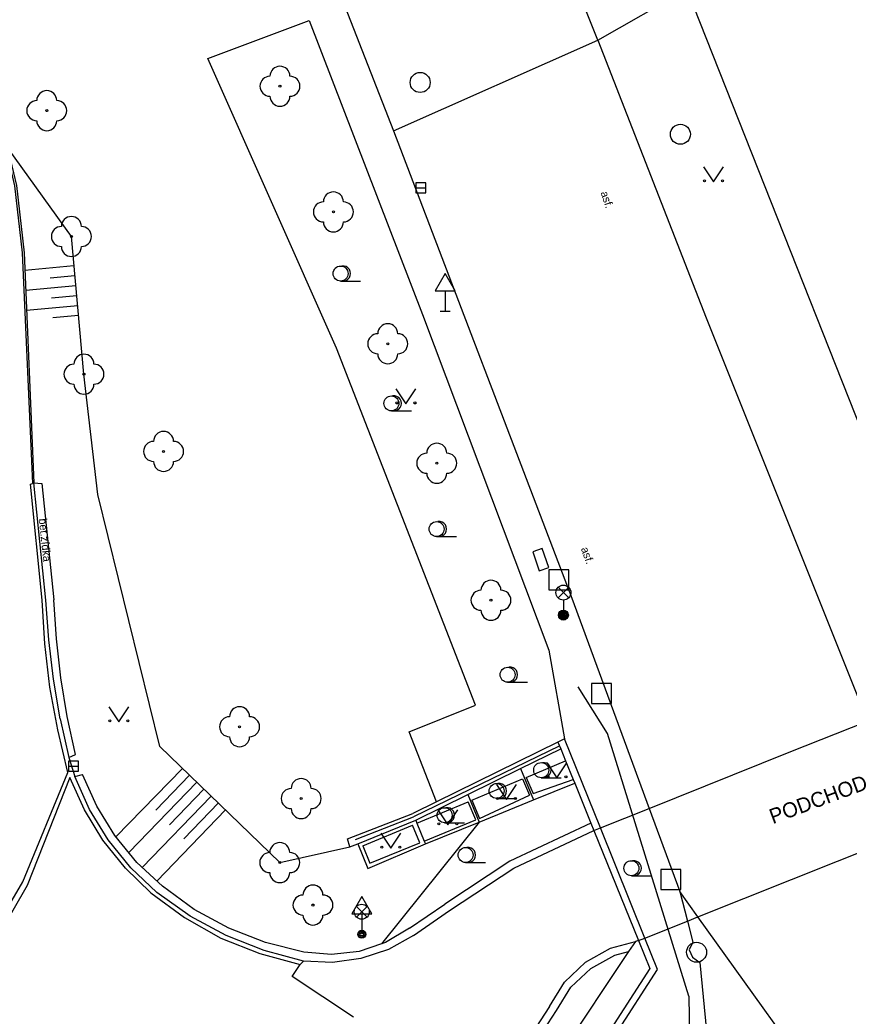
# Model space of a CAD drawing. Extents: x -596229 to -595156, y -1161237 to -1159376.
# Drawn here: x -595591.51 to -595550.05, y -1160254.35 to -1160204.57 of the extents above; entities that cross this region are included whole.
import ezdxf

# ---------------------------------------------------------------- set-up
doc = ezdxf.new("R2010")
doc.units = 0
for name, color, linetype in [('Level 22', 7, 'Continuous'), ('Level 24', 7, 'Continuous'), ('Level 25', 7, 'Continuous'), ('Level 26', 7, 'Continuous'), ('Level 27', 7, 'Continuous'), ('Level 33', 7, 'Continuous'), ('Level 34', 7, 'Continuous'), ('Level 36', 7, 'Continuous'), ('Specificka linie pasportu komunikaci', 7, 'Continuous'), ('TM - chodniky - NP', 7, 'Continuous'), ('TM - chodniky - VP', 7, 'Continuous'), ('TM - dolni hrana svahu', 7, 'Continuous'), ('TM - horni hrana svahu', 7, 'Continuous'), ('TM - hranice souvisleho porostu (skupiny stromu_ kere)', 7, 'Continuous'), ('TM - komunikace - VP', 7, 'Continuous'), ('TM - podezdivka plotu - VP', 7, 'Continuous'), ('TM - pomocna konstrukcni linie', 7, 'Continuous'), ('TM - popis objektu', 7, 'Continuous'), ('TM - popis povrchu', 7, 'Continuous'), ('TM - poznamka', 7, 'Continuous'), ('TM - rozhrani mezi zpev. plochami mezi sebou - VP', 7, 'Continuous'), ('TM - rozhrani ploch obecne - VP', 7, 'Continuous'), ('TM - srafovani', 7, 'Continuous'), ('TM - svodidlo jednostranne - VP', 7, 'Continuous'), ('TM - zabradli - VP', 7, 'Continuous'), ('TM - zed operna - VP', 7, 'Continuous')]:
    doc.layers.add(name, color=color, linetype=linetype)

msp = doc.modelspace()

# ---------------------------------------------------------------- linework, layer by layer
at = {"layer": 'Level 22'}
for centre in [(-595578.51, -1160207.88), (-595590.17, -1160209.1), (-595575.84, -1160214.16), (-595588.94, -1160215.39), (-595573.12, -1160220.75), (-595588.31, -1160222.27), (-595584.33, -1160226.13), (-595570.67, -1160226.72), (-595567.96, -1160233.57), (-595580.53, -1160239.89), (-595577.45, -1160243.48), (-595578.52, -1160246.68), (-595576.86, -1160248.8)]:
    msp.add_circle(centre, 0.05, dxfattribs=at)
for centre, start, end in [((-595578.51, -1160207.38), 0, 180), ((-595579.01, -1160207.88), 90, 270), ((-595578.01, -1160207.88), 270, 90), ((-595590.17, -1160208.6), 0, 180), ((-595578.51, -1160208.38), 180, 0), ((-595590.67, -1160209.1), 90, 270), ((-595589.67, -1160209.1), 270, 90), ((-595590.17, -1160209.6), 180, 0), ((-595575.84, -1160213.66), 0, 180), ((-595576.34, -1160214.16), 90, 270), ((-595575.34, -1160214.16), 270, 90), ((-595588.94, -1160214.89), 0, 180), ((-595589.44, -1160215.39), 90, 270), ((-595588.44, -1160215.39), 270, 90), ((-595575.84, -1160214.66), 180, 0), ((-595588.94, -1160215.89), 180, 0), ((-595573.12, -1160220.25), 0, 180), ((-595573.62, -1160220.75), 90, 270), ((-595572.62, -1160220.75), 270, 90), ((-595588.31, -1160221.77), 0, 180), ((-595573.12, -1160221.25), 180, 0), ((-595588.81, -1160222.27), 90, 270), ((-595587.81, -1160222.27), 270, 90), ((-595588.31, -1160222.77), 180, 0), ((-595584.33, -1160225.63), 0, 180), ((-595584.83, -1160226.13), 90, 270), ((-595583.83, -1160226.13), 270, 90), ((-595570.67, -1160226.22), 0, 180), ((-595571.17, -1160226.72), 90, 270), ((-595570.17, -1160226.72), 270, 90), ((-595584.33, -1160226.63), 180, 0), ((-595570.67, -1160227.22), 180, 0), ((-595567.96, -1160233.07), 0, 180), ((-595568.46, -1160233.57), 90, 270), ((-595567.46, -1160233.57), 270, 90), ((-595567.96, -1160234.07), 180, 0), ((-595580.53, -1160239.39), 0, 180), ((-595581.03, -1160239.89), 90, 270), ((-595580.03, -1160239.89), 270, 90), ((-595580.53, -1160240.39), 180, 0), ((-595577.45, -1160242.98), 0, 180), ((-595577.95, -1160243.48), 90, 270), ((-595576.95, -1160243.48), 270, 90), ((-595577.45, -1160243.98), 180, 0), ((-595578.52, -1160246.18), 0, 180), ((-595579.02, -1160246.68), 90, 270), ((-595578.02, -1160246.68), 270, 90), ((-595578.52, -1160247.18), 180, 0), ((-595576.86, -1160248.3), 0, 180), ((-595577.36, -1160248.8), 90, 270), ((-595576.36, -1160248.8), 270, 90), ((-595576.86, -1160249.3), 180, 0)]:
    msp.add_arc(centre, 0.5, start, end, dxfattribs=at)
at = {"layer": 'Level 24'}
msp.add_lwpolyline([(-595565.874, -1160231.151), (-595565.547, -1160232.096), (-595565.074, -1160231.932), (-595565.401, -1160230.987)], close=True, dxfattribs=at)
at = {"layer": 'Level 25'}
for radius in [0.25, 0.2, 0.15, 0.1, 0.05]:
    msp.add_circle((-595564.34, -1160234.31), radius, dxfattribs=at)
at = {"layer": 'Level 26'}
for points in [[(-595565.07, -1160233.05), (-595564.07, -1160233.05), (-595564.07, -1160232.05), (-595565.07, -1160232.05)], [(-595562.93, -1160238.73), (-595561.93, -1160238.73), (-595561.93, -1160237.73), (-595562.93, -1160237.73)], [(-595559.47, -1160248.03), (-595558.47, -1160248.03), (-595558.47, -1160247.03), (-595559.47, -1160247.03)]]:
    msp.add_lwpolyline(points, close=True, dxfattribs=at)
at = {"layer": 'Level 27'}
for p, q in [((-595571.71, -1160212.96), (-595571.21, -1160212.96)), ((-595589.08, -1160241.86), (-595588.58, -1160241.86))]:
    msp.add_line(p, q, dxfattribs=at)
for points in [[(-595571.71, -1160213.21), (-595571.21, -1160213.21), (-595571.21, -1160212.71), (-595571.71, -1160212.71)], [(-595589.08, -1160242.11), (-595588.58, -1160242.11), (-595588.58, -1160241.61), (-595589.08, -1160241.61)]]:
    msp.add_lwpolyline(points, close=True, dxfattribs=at)
for centre in [(-595571.5, -1160207.69), (-595558.49, -1160210.28), (-595557.68, -1160251.16)]:
    msp.add_circle(centre, 0.5, dxfattribs=at)
at = {"layer": 'Level 33'}
for p, q in [((-595564.605, -1160233.45), (-595564.075, -1160232.92)), ((-595564.605, -1160232.92), (-595564.075, -1160233.45)), ((-595564.34, -1160233.56), (-595564.34, -1160234.31)), ((-595574.685, -1160249.4), (-595574.155, -1160248.87)), ((-595574.685, -1160248.87), (-595574.155, -1160249.4)), ((-595574.42, -1160249.51), (-595574.42, -1160250.26))]:
    msp.add_line(p, q, dxfattribs=at)
for centre, radius in [((-595564.34, -1160233.185), 0.375), ((-595564.34, -1160234.31), 0.2), ((-595564.34, -1160234.31), 0.145), ((-595564.34, -1160234.31), 0.0876), ((-595574.42, -1160249.135), 0.375), ((-595574.42, -1160250.26), 0.2), ((-595574.42, -1160250.26), 0.145), ((-595574.42, -1160250.26), 0.0876)]:
    msp.add_circle(centre, radius, dxfattribs=at)
at = {"layer": 'Level 34'}
for p, q in [((-595570.25, -1160218.102), (-595570.25, -1160219.12)), ((-595570.5, -1160219.12), (-595570, -1160219.12)), ((-595574.42, -1160249.242), (-595574.42, -1160250.26))]:
    msp.add_line(p, q, dxfattribs=at)
for points in [[(-595570.75, -1160218.102), (-595569.75, -1160218.102), (-595570.25, -1160217.236)], [(-595574.92, -1160249.242), (-595573.92, -1160249.242), (-595574.42, -1160248.376)]]:
    msp.add_lwpolyline(points, close=True, dxfattribs=at)
at = {"layer": 'Level 36'}
for p, q in [((-595575.48, -1160217.615), (-595574.48, -1160217.615)), ((-595572.94, -1160224.105), (-595571.94, -1160224.105)), ((-595570.68, -1160230.385), (-595569.68, -1160230.385)), ((-595567.13, -1160237.665), (-595566.13, -1160237.665)), ((-595565.45, -1160242.435), (-595564.45, -1160242.435)), ((-595567.68, -1160243.475), (-595566.68, -1160243.475)), ((-595570.28, -1160244.685), (-595569.28, -1160244.685)), ((-595569.23, -1160246.675), (-595568.23, -1160246.675)), ((-595560.94, -1160247.335), (-595559.94, -1160247.335))]:
    msp.add_line(p, q, dxfattribs=at)
for points in [[(-595557.33, -1160211.91), (-595556.83, -1160212.66), (-595556.33, -1160211.91)], [(-595572.71, -1160223.01), (-595572.21, -1160223.76), (-595571.71, -1160223.01)], [(-595587.07, -1160238.9), (-595586.57, -1160239.65), (-595586.07, -1160238.9)], [(-595565.16, -1160241.69), (-595564.66, -1160242.44), (-595564.16, -1160241.69)], [(-595567.69, -1160242.78), (-595567.19, -1160243.53), (-595566.69, -1160242.78)], [(-595570.62, -1160244.04), (-595570.12, -1160244.79), (-595569.62, -1160244.04)], [(-595573.47, -1160245.21), (-595572.97, -1160245.96), (-595572.47, -1160245.21)]]:
    msp.add_lwpolyline(points, dxfattribs=at)
for centre, radius in [((-595557.28, -1160212.61), 0.05), ((-595556.381, -1160212.61), 0.05), ((-595575.48, -1160217.24), 0.375), ((-595572.94, -1160223.73), 0.375), ((-595572.66, -1160223.71), 0.05), ((-595571.761, -1160223.71), 0.05), ((-595570.68, -1160230.01), 0.375), ((-595567.13, -1160237.29), 0.375), ((-595587.02, -1160239.6), 0.05), ((-595586.121, -1160239.6), 0.05), ((-595565.45, -1160242.06), 0.375), ((-595565.11, -1160242.39), 0.05), ((-595564.211, -1160242.39), 0.05), ((-595567.68, -1160243.1), 0.375), ((-595567.64, -1160243.48), 0.05), ((-595566.741, -1160243.48), 0.05), ((-595570.28, -1160244.31), 0.375), ((-595570.57, -1160244.74), 0.05), ((-595569.671, -1160244.74), 0.05), ((-595573.42, -1160245.91), 0.05), ((-595572.521, -1160245.91), 0.05), ((-595569.23, -1160246.3), 0.375), ((-595560.94, -1160246.96), 0.375)]:
    msp.add_circle(centre, radius, dxfattribs=at)
for centre in [(-595575.355, -1160217.24), (-595572.815, -1160223.73), (-595570.555, -1160230.01), (-595567.005, -1160237.29), (-595565.325, -1160242.06), (-595567.555, -1160243.1), (-595570.155, -1160244.31), (-595569.105, -1160246.3), (-595560.815, -1160246.96)]:
    msp.add_arc(centre, 0.375, 260.4059, 99.5941, dxfattribs=at)
at = {"layer": 'Specificka linie pasportu komunikaci'}
for points in [[(-595562.62, -1160205.57), (-595558.17, -1160203.03)], [(-595572.83, -1160210.1), (-595562.62, -1160205.57)], [(-595557.61, -1160249.39), (-595558.52, -1160248.12)], [(-595550.53, -1160259.26), (-595557.61, -1160249.39)]]:
    msp.add_lwpolyline(points, dxfattribs=at)
at = {"layer": 'TM - chodniky - NP'}
for points in [[(-595560.05, -1160243.97), (-595553.05, -1160241.16), (-595549.13, -1160239.61)], [(-595562.49, -1160244.95), (-595560.05, -1160243.97)], [(-595562.81, -1160245.08), (-595562.49, -1160244.95)], [(-595557.61, -1160249.39), (-595550.64, -1160246.61), (-595546.92, -1160245.13)], [(-595560.27, -1160250.45), (-595558.14, -1160249.6)], [(-595558.14, -1160249.6), (-595557.61, -1160249.39)], [(-595560.59, -1160250.58), (-595560.27, -1160250.45)]]:
    msp.add_lwpolyline(points, dxfattribs=at)
at = {"layer": 'TM - chodniky - VP'}
msp.add_lwpolyline([(-595592.13, -1160210.94), (-595591.69, -1160212.84), (-595591.3, -1160216.2), (-595590.81, -1160227.7)], dxfattribs=at)
at = {"layer": 'TM - dolni hrana svahu'}
msp.add_lwpolyline([(-595568.55, -1160244.66), (-595573.44, -1160250.74)], dxfattribs=at)
at = {"layer": 'TM - horni hrana svahu'}
for points in [[(-595588.94, -1160215.39), (-595592.13, -1160210.94)], [(-595578.52, -1160246.68), (-595584.51, -1160240.88), (-595587.62, -1160228.29), (-595588.31, -1160222.27), (-595588.94, -1160215.39)], [(-595578.52, -1160246.68), (-595575.01, -1160245.9)]]:
    msp.add_lwpolyline(points, dxfattribs=at)
at = {"layer": 'TM - hranice souvisleho porostu (skupiny stromu_ kere)'}
for points in [[(-595582.11, -1160206.49), (-595577.05, -1160204.6)], [(-595577.05, -1160204.6), (-595571.39, -1160219.29)], [(-595570.69, -1160243.65), (-595572.05, -1160240.14), (-595568.74, -1160238.81), (-595575.68, -1160220.97), (-595582.11, -1160206.49)], [(-595571.39, -1160219.29), (-595565.06, -1160236.07)], [(-595565.06, -1160236.07), (-595564.29, -1160240.5)]]:
    msp.add_lwpolyline(points, dxfattribs=at)
at = {"layer": 'TM - komunikace - VP'}
for points in [[(-595562.62, -1160205.57), (-595573.04, -1160179.54)], [(-595558.17, -1160203.03), (-595545.55, -1160234.89)], [(-595575.55, -1160203.14), (-595572.83, -1160210.1)], [(-595562.62, -1160205.57), (-595557.2, -1160219.45)], [(-595572.83, -1160210.1), (-595563.92, -1160233.46)], [(-595557.2, -1160219.45), (-595549.13, -1160239.61)], [(-595563.92, -1160233.46), (-595560.05, -1160243.97)], [(-595560.05, -1160243.97), (-595558.52, -1160248.12)], [(-595558.52, -1160248.12), (-595558.14, -1160249.6)], [(-595558.14, -1160249.6), (-595557.87, -1160250.65)], [(-595557.87, -1160250.65), (-595558.05, -1160251.04)], [(-595558.05, -1160251.04), (-595557.88, -1160251.41)], [(-595557.88, -1160251.41), (-595557.52, -1160251.67)], [(-595557.52, -1160251.67), (-595557.19, -1160255.1)]]:
    msp.add_lwpolyline(points, dxfattribs=at)
at = {"layer": 'TM - podezdivka plotu - VP'}
for points in [[(-595590.21, -1160233.56), (-595590.81, -1160227.7)], [(-595590.81, -1160227.7), (-595590.41, -1160227.73)], [(-595590.41, -1160227.73), (-595589.81, -1160233.55)], [(-595589.5, -1160239.49), (-595589.84, -1160237.52), (-595590.07, -1160235.55), (-595590.21, -1160233.56)], [(-595588.73, -1160241.27), (-595589.15, -1160239.37), (-595589.47, -1160237.44), (-595589.69, -1160235.5), (-595589.81, -1160233.55)], [(-595589.5, -1160239.49), (-595589.06, -1160241.43)], [(-595564.61, -1160240.66), (-595564.47, -1160240.99)], [(-595589.06, -1160241.43), (-595588.73, -1160241.27)], [(-595566.48, -1160241.98), (-595564.47, -1160240.99)], [(-595564.47, -1160240.99), (-595564.23, -1160241.59)], [(-595564.23, -1160241.59), (-595563.85, -1160242.52)], [(-595588.77, -1160242.38), (-595588.39, -1160242.28)], [(-595584.66, -1160248.17), (-595585.97, -1160246.94), (-595587.1, -1160245.54), (-595588.04, -1160244.02), (-595588.77, -1160242.38)], [(-595587.67, -1160243.86), (-595588.39, -1160242.28)], [(-595569.11, -1160243.27), (-595566.48, -1160241.98)], [(-595566.48, -1160241.98), (-595565.83, -1160243.55)], [(-595565.83, -1160243.55), (-595563.77, -1160242.71)], [(-595563.85, -1160242.52), (-595563.77, -1160242.71)], [(-595563.77, -1160242.71), (-595562.96, -1160244.71)], [(-595571.72, -1160244.56), (-595569.11, -1160243.27)], [(-595569.11, -1160243.27), (-595568.55, -1160244.66)], [(-595584.39, -1160247.86), (-595585.66, -1160246.67), (-595586.76, -1160245.33), (-595587.67, -1160243.86)], [(-595568.55, -1160244.66), (-595565.83, -1160243.55)], [(-595571.72, -1160244.56), (-595571.66, -1160244.71)], [(-595571.66, -1160244.71), (-595571.3, -1160245.61)], [(-595571.24, -1160245.75), (-595568.55, -1160244.66)], [(-595562.96, -1160244.71), (-595562.81, -1160245.08)], [(-595566.81, -1160246.95), (-595562.81, -1160245.08)], [(-595562.81, -1160245.08), (-595560.59, -1160250.58)], [(-595571.3, -1160245.61), (-595571.24, -1160245.75)], [(-595570.04, -1160249.08), (-595566.81, -1160246.95)], [(-595577.32, -1160251.15), (-595579.23, -1160250.68), (-595581.07, -1160249.96), (-595582.8, -1160249.02), (-595584.39, -1160247.86)], [(-595577.33, -1160251.6), (-595579.3, -1160251.08), (-595581.2, -1160250.32), (-595583, -1160249.35), (-595584.66, -1160248.17)], [(-595572.03, -1160249.96), (-595570.26, -1160248.75)], [(-595571.83, -1160250.32), (-595570.04, -1160249.08)], [(-595571.83, -1160250.32), (-595573.09, -1160251.02), (-595574.46, -1160251.47), (-595575.89, -1160251.67), (-595577.33, -1160251.6)], [(-595572.03, -1160249.96), (-595573.23, -1160250.67), (-595573.44, -1160250.74)], [(-595573.44, -1160250.74), (-595574.55, -1160251.12), (-595575.93, -1160251.28), (-595577.32, -1160251.15)], [(-595565.04, -1160253.87), (-595564.28, -1160252.65), (-595563.23, -1160251.66), (-595561.98, -1160250.95), (-595560.74, -1160250.62)], [(-595560.59, -1160250.58), (-595560.02, -1160251.98)], [(-595560.02, -1160251.98), (-595566.67, -1160262.28)], [(-595565.04, -1160253.87), (-595569.79, -1160261.17)]]:
    msp.add_lwpolyline(points, dxfattribs=at)
at = {"layer": 'TM - pomocna konstrukcni linie'}
msp.add_lwpolyline([(-595589.06, -1160241.43), (-595588.77, -1160242.38)], dxfattribs=at)
at = {"layer": 'TM - rozhrani mezi zpev. plochami mezi sebou - VP'}
for points in [[(-595593.42, -1160208.27), (-595592.87, -1160209.36), (-595592.22, -1160210.97), (-595591.78, -1160212.86), (-595591.4, -1160216.21)], [(-595591.4, -1160216.21), (-595590.89, -1160227.74)], [(-595590.99, -1160227.76), (-595590.89, -1160227.74)], [(-595590.4, -1160233.57), (-595590.99, -1160227.76)], [(-595589.62, -1160240.05), (-595590.01, -1160237.91), (-595590.27, -1160235.74), (-595590.4, -1160233.57)], [(-595589.11, -1160242.17), (-595589.62, -1160240.05)], [(-595591.37, -1160247.64), (-595589.11, -1160242.17)], [(-595589.01, -1160242.42), (-595591.15, -1160247.83)], [(-595584.96, -1160248.19), (-595586.24, -1160246.95), (-595587.36, -1160245.56), (-595588.28, -1160244.04), (-595589.01, -1160242.42)], [(-595593.73, -1160251.68), (-595591.37, -1160247.64)], [(-595591.15, -1160247.83), (-595593.19, -1160251.34)], [(-595584.96, -1160248.19), (-595583.28, -1160249.43), (-595581.46, -1160250.45), (-595579.52, -1160251.23), (-595577.5, -1160251.77)], [(-595577.9, -1160252.37), (-595577.5, -1160251.77)], [(-595577.5, -1160251.77), (-595577.33, -1160251.6)], [(-595574.84, -1160254.41), (-595577.9, -1160252.37)]]:
    msp.add_lwpolyline(points, dxfattribs=at)
at = {"layer": 'TM - rozhrani ploch obecne - VP'}
for points in [[(-595566.2, -1160242.42), (-595564.23, -1160241.59)], [(-595568.92, -1160243.56), (-595566.38, -1160242.49)], [(-595566.38, -1160242.49), (-595566.04, -1160243.31)], [(-595566.2, -1160242.42), (-595565.85, -1160243.23)], [(-595565.85, -1160243.23), (-595563.85, -1160242.52)], [(-595568.53, -1160244.48), (-595566.04, -1160243.31)], [(-595571.66, -1160244.71), (-595569.1, -1160243.64)], [(-595568.72, -1160244.55), (-595569.1, -1160243.64)], [(-595568.92, -1160243.56), (-595568.53, -1160244.48)], [(-595575.14, -1160245.49), (-595571.86, -1160244.23)], [(-595574.62, -1160245.74), (-595571.72, -1160244.56)], [(-595574.36, -1160245.85), (-595571.89, -1160244.81)], [(-595571.51, -1160245.69), (-595571.89, -1160244.81)], [(-595571.3, -1160245.61), (-595568.72, -1160244.55)], [(-595575.01, -1160245.9), (-595575.14, -1160245.49)], [(-595575.01, -1160245.9), (-595574.62, -1160245.74)], [(-595574.62, -1160245.74), (-595574.12, -1160246.97)], [(-595574.36, -1160245.85), (-595574.01, -1160246.71)], [(-595574.12, -1160246.97), (-595571.24, -1160245.75)], [(-595574.01, -1160246.71), (-595571.51, -1160245.69)]]:
    msp.add_lwpolyline(points, dxfattribs=at)
at = {"layer": 'TM - srafovani'}
for points in [[(-595588.81, -1160216.86), (-595591.26, -1160217.08)], [(-595588.76, -1160217.35), (-595590, -1160217.47)], [(-595588.71, -1160217.85), (-595591.22, -1160218.08)], [(-595588.67, -1160218.35), (-595589.93, -1160218.47)], [(-595588.62, -1160218.85), (-595591.18, -1160219.08)], [(-595588.58, -1160219.34), (-595589.87, -1160219.46)], [(-595583.39, -1160241.97), (-595586.71, -1160245.4)], [(-595583.03, -1160242.31), (-595584.72, -1160244.06)], [(-595582.67, -1160242.66), (-595586.06, -1160246.18)], [(-595581.95, -1160243.36), (-595585.4, -1160246.92)], [(-595582.31, -1160243.01), (-595584.03, -1160244.79)], [(-595581.59, -1160243.7), (-595583.32, -1160245.49)], [(-595581.23, -1160244.05), (-595584.66, -1160247.6)]]:
    msp.add_lwpolyline(points, dxfattribs=at)
at = {"layer": 'TM - svodidlo jednostranne - VP'}
for points in [[(-595562.13, -1160240.22), (-595563.6, -1160237.9)], [(-595558.07, -1160253.35), (-595562.13, -1160240.22)], [(-595558.07, -1160253.35), (-595558.03, -1160255.47), (-595558.21, -1160257.59)]]:
    msp.add_lwpolyline(points, dxfattribs=at)
at = {"layer": 'TM - zabradli - VP'}
for points in [[(-595564.51, -1160240.85), (-595571.83, -1160244.39)], [(-595574.73, -1160245.52), (-595571.83, -1160244.39)]]:
    msp.add_lwpolyline(points, dxfattribs=at)
at = {"layer": 'TM - zed operna - VP'}
for points in [[(-595564.61, -1160240.66), (-595570.69, -1160243.65)], [(-595564.29, -1160240.5), (-595564.61, -1160240.66)], [(-595562.49, -1160244.95), (-595564.29, -1160240.5)], [(-595570.69, -1160243.65), (-595571.86, -1160244.23)], [(-595562.96, -1160244.71), (-595567.01, -1160246.6)], [(-595560.27, -1160250.45), (-595562.49, -1160244.95)], [(-595567.01, -1160246.6), (-595570.26, -1160248.75)], [(-595560.74, -1160250.62), (-595561.08, -1160251.12)], [(-595560.59, -1160250.58), (-595560.74, -1160250.62)], [(-595559.63, -1160252.02), (-595560.27, -1160250.45)], [(-595561.08, -1160251.12), (-595567.79, -1160261.19)], [(-595564.69, -1160254.07), (-595563.96, -1160252.91), (-595562.96, -1160251.97), (-595561.76, -1160251.3)], [(-595561.76, -1160251.3), (-595561.08, -1160251.12)], [(-595572.14, -1160271.41), (-595559.63, -1160252.02)], [(-595569.24, -1160261.06), (-595564.69, -1160254.07)]]:
    msp.add_lwpolyline(points, dxfattribs=at)

# ---------------------------------------------------------------- texts
at = {"layer": 'TM - popis objektu'}
msp.add_text('PODCHOD', height=0.75, rotation=20.36, dxfattribs=at).set_placement((-595553.87, -1160244.76))
at = {"layer": 'TM - popis povrchu'}
for rotation, p in [(289.0711, (-595562.49, -1160213.2)), (289.9416, (-595563.47, -1160230.99))]:
    msp.add_text('asf.', height=0.4, rotation=rotation, dxfattribs=at).set_placement(p)
at = {"layer": 'TM - poznamka'}
msp.add_text('bet.zídka', height=0.4, rotation=276, dxfattribs=at).set_placement((-595590.57, -1160229.5))

doc.saveas('drawing.dxf')
